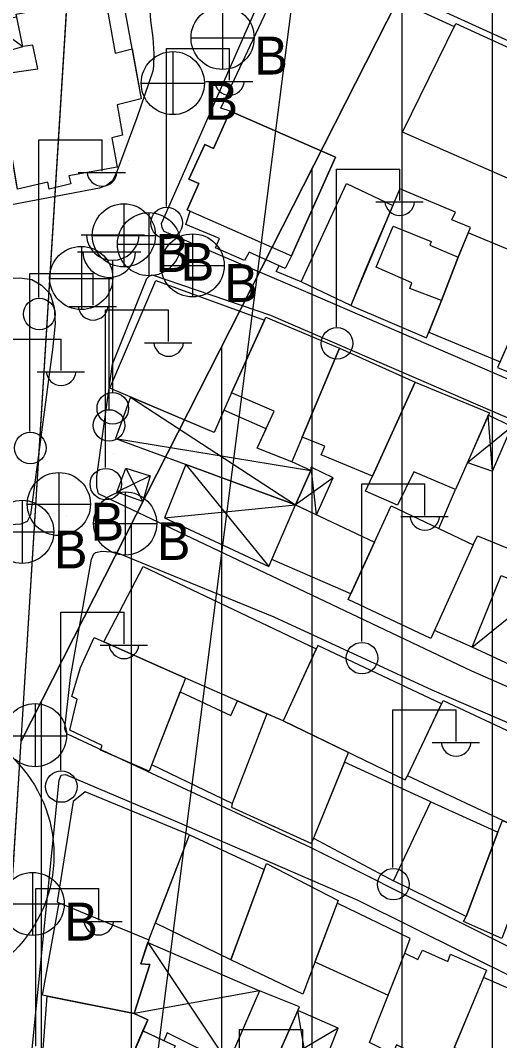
# Model space of a CAD drawing. Extents: x 417997 to 421451, y 4451742 to 4455216.
# Drawn here: x 420475.4 to 420528.5, y 4453587.9 to 4453701.1 of the extents above; entities that cross this region are included whole.
import ezdxf

# ---------------------------------------------------------------- set-up
doc = ezdxf.new("R2010")
doc.units = 0
for name, color, linetype in [('ADA', 7, 'Continuous'), ('ADAKENARI', 7, 'Continuous'), ('B_Mesken', 7, 'Continuous'), ('B_Sundurma', 7, 'Continuous'), ('B_Teras', 7, 'Continuous'), ('Default', 7, 'Continuous'), ('KD_DAIRE', 7, 'Continuous'), ('PL_AYA_PARK_DINLENME', 7, 'Continuous'), ('PL_KON_MEV_350', 7, 'Continuous'), ('S_Cad_Sok_Lambasi', 7, 'Continuous'), ('S_Elektrik_Diregi', 7, 'Continuous'), ('S_Rogar_Kapagi', 7, 'Continuous'), ('S_Rogar_Kapagi_Buski', 7, 'Continuous'), ('Sinir_Duvar_tek_tarafa_ait', 7, 'Continuous'), ('SN_KENTSEL_DONUSUM', 7, 'Continuous'), ('TR_ORTAYOGUNKONUT', 7, 'Continuous'), ('TR_PARKALANI', 7, 'Continuous'), ('Yol_Sose', 7, 'Continuous')]:
    doc.layers.add(name, color=color, linetype=linetype)

# ---------------------------------------------------------------- blocks, each defined once
blk = doc.blocks.new('POINT_DISPLAY')
at = {"layer": 'Default'}
blk.add_line((0, 0), (0, 0), dxfattribs=at)

msp = doc.modelspace()

# ---------------------------------------------------------------- linework, layer by layer
at = {"layer": 'ADA'}
msp.add_line((420475.5, 4453621.14), (420533.43, 4453735.19), dxfattribs=at)
msp.add_line((420475.5, 4453621.14), (420533.43, 4453735.19), dxfattribs=at)
at = {"layer": 'ADAKENARI'}
for p, q in [((420475.5, 4453621.14), (420484.14, 4453759.86)), ((420475.5, 4453621.14), (420484.14, 4453759.86)), ((420467.76, 4453496.78), (420475.5, 4453621.14)), ((420467.76, 4453496.78), (420475.5, 4453621.14))]:
    msp.add_line(p, q, dxfattribs=at)
at = {"layer": 'B_Mesken'}
for points in [[(420486.68, 4453704), (420488.81, 4453692.39), (420486.14, 4453691.72), (420486.75, 4453688.33), (420485.56, 4453688.06), (420486.17, 4453684.81), (420480.8, 4453683.84), (420481.01, 4453682.95), (420478.61, 4453682.35), (420478.46, 4453683.12), (420475.1, 4453682.35), (420472.95, 4453695.06), (420476.33, 4453695.55), (420477.35, 4453695.69), (420476.82, 4453698.32), (420475.69, 4453698.17), (420474.96, 4453701.75), (420480.59, 4453702.83)], [(420532.78, 4453684.33), (420531.88, 4453682.49), (420517.79, 4453688.69), (420523.68, 4453700.74), (420537.52, 4453694.41), (420537.09, 4453693.61)], [(420505.47, 4453674.95), (420504.77, 4453673.57), (420500.78, 4453675.38), (420500.28, 4453674.43), (420497.06, 4453675.85), (420497.51, 4453676.87), (420493.76, 4453678.45), (420494.25, 4453679.92), (420493.93, 4453680.07), (420495.19, 4453682.97), (420494.1, 4453683.45), (420495.89, 4453687.31), (420496.84, 4453686.88), (420498.69, 4453691.01), (420510.37, 4453685.92)], [(420506.55, 4453672.06), (420511.59, 4453682.99), (420516.7, 4453680.54), (420512.07, 4453669.44)], [(420523.95, 4453674.8), (420525.31, 4453678.1), (420523.24, 4453678.97), (420523.65, 4453679.81), (420517.49, 4453682.39), (420513.66, 4453673.38), (420512.07, 4453669.44), (420520.45, 4453665.87), (420522.12, 4453670.01)], [(420520.71, 4453666.5), (420528.6, 4453663.2), (420529.91, 4453666.13), (420530.25, 4453665.91), (420533.43, 4453674.05), (420525.07, 4453677.53), (420523.95, 4453674.8), (420522.12, 4453670.01)], [(420530.25, 4453665.91), (420529.91, 4453666.13), (420528.33, 4453662.59), (420536.74, 4453659.18), (420537.7, 4453661.71), (420541.99, 4453672.04), (420538.87, 4453673.4), (420538.61, 4453672.65), (420533.74, 4453674.84), (420530.25, 4453665.91)], [(420498.82, 4453659.75), (420496.91, 4453655.37), (420485.33, 4453660.28), (420490.43, 4453672.21), (420502.49, 4453667.84)], [(420502.64, 4453668.17), (420510.8, 4453664.71), (420505.51, 4453652.13), (420501.69, 4453653.62), (420503.55, 4453657.74), (420498.82, 4453659.75)], [(420510.8, 4453664.71), (420519.19, 4453660.94), (420514.47, 4453650.54), (420508.76, 4453652.9), (420509.18, 4453653.84), (420506.66, 4453654.85)], [(420519.19, 4453660.94), (420527.43, 4453657.56), (420523.65, 4453649.04), (420519.06, 4453651.01), (420517.23, 4453647.32), (420513.67, 4453648.85), (420514.47, 4453650.54)], [(420505.94, 4453647.33), (420514.7, 4453643.22), (420512.06, 4453637.48), (420503.29, 4453641.29)], [(420516.54, 4453647.22), (420525.62, 4453642.9), (420520.92, 4453632.51), (420511.77, 4453636.84)], [(420484.69, 4453632.16), (420489.03, 4453640.5), (420508.23, 4453631.36), (420504.55, 4453623.38), (420493.73, 4453628.12)], [(420493.73, 4453628.12), (420489.71, 4453617.8), (420484.29, 4453620.15), (420484.49, 4453620.66), (420480.91, 4453622.37), (420481.72, 4453625.79), (420481.13, 4453626.07), (420482.09, 4453629.31), (420483.61, 4453632.64)], [(420522.11, 4453625.26), (420508.41, 4453631.74), (420504.55, 4453623.38), (420518.07, 4453616.84), (420518.36, 4453617.35)], [(420493.13, 4453626.6), (420498.75, 4453623.98), (420499.48, 4453625.6), (420502.75, 4453624.17), (420498.9, 4453614.21), (420489.98, 4453618.49)], [(420533.96, 4453620.19), (420530.18, 4453611.75), (420518.33, 4453617.27), (420522.3, 4453625.65)], [(420498.9, 4453614.21), (420498.83, 4453613.83), (420507.68, 4453609.77), (420511.79, 4453619.88), (420504.55, 4453623.38), (420502.75, 4453624.17)], [(420507.92, 4453610.36), (420516.77, 4453605.66), (420520.94, 4453614.42), (420511.36, 4453618.81)], [(420481.27, 4453614.45), (420479.52, 4453603.33), (420479.74, 4453603.22), (420489.67, 4453599.1), (420494.17, 4453610.76), (420482.6, 4453615.5)], [(420520.94, 4453614.42), (420528.36, 4453611.05), (420524.84, 4453601.67), (420516.77, 4453605.66)], [(420528.36, 4453611.05), (420528.88, 4453612.35), (420530.18, 4453611.75), (420533.09, 4453610.4), (420532.59, 4453609.35), (420529.01, 4453599.82), (420528.79, 4453599.26), (420524.54, 4453601.15), (420524.84, 4453601.67)], [(420498.76, 4453596.87), (420490.39, 4453600.96), (420494.17, 4453610.76), (420502.44, 4453606.89)], [(420502.7, 4453607.58), (420510.64, 4453603.47), (420506.74, 4453593.08), (420498.76, 4453596.87)], [(420479.74, 4453603.22), (420489.67, 4453599.1), (420488.77, 4453596.44), (420489.77, 4453596.35), (420488.03, 4453590.91), (420477.86, 4453592.96)], [(420508.08, 4453596.66), (420516.21, 4453592.97), (420518.06, 4453597.63), (420518.62, 4453599.23), (420510.53, 4453603.18)], [(420518.06, 4453597.63), (420519.47, 4453596.93), (420520, 4453597.97), (420522.8, 4453596.71), (420523.09, 4453597.51), (420527.09, 4453595.72), (420522.51, 4453584.73), (420517.12, 4453587.44), (420516.68, 4453586.41), (420514.13, 4453587.73)], [(420523.53, 4453587.17), (420531.65, 4453583.6), (420534.33, 4453590.2), (420534.82, 4453591.41), (420526.76, 4453594.91)], [(420488.03, 4453590.91), (420489.54, 4453590.23), (420485.81, 4453581.56), (420477.79, 4453585.04), (420478.41, 4453592.85)], [(420503.43, 4453585.05), (420506.38, 4453591.65), (420501.94, 4453593.43), (420497.81, 4453583.92), (420494.71, 4453576.49), (420499.1, 4453574.22), (420500.82, 4453578.1), (420500.59, 4453578.22), (420502.26, 4453581.81), (420501.96, 4453581.9)], [(420489.01, 4453588.99), (420492.57, 4453587.34), (420491.35, 4453584.42), (420496.82, 4453581.55), (420494.87, 4453576.88), (420485.65, 4453581.3), (420485.81, 4453581.56)]]:
    msp.add_lwpolyline(points, close=True, dxfattribs=at)
at = {"layer": 'B_Sundurma'}
for p, q in [((420471.98, 4453700.91), (420475.69, 4453698.17)), ((420487.65, 4453659.3), (420505.94, 4453647.33)), ((420527.78, 4453651.09), (420527.3, 4453657.28)), ((420524.98, 4453652.05), (420529.92, 4453656.04)), ((420485.98, 4453654.71), (420507.61, 4453651.14)), ((420493.77, 4453651.83), (420502.95, 4453640.52)), ((420508.24, 4453646.25), (420507.67, 4453651.51)), ((420489.82, 4453650.57), (420486.13, 4453648.76)), ((420487.13, 4453651.4), (420489, 4453647.73)), ((420510.1, 4453650.33), (420505.94, 4453647.33)), ((420491.4, 4453645.89), (420505.94, 4453647.33)), ((420525.5, 4453631.56), (420533.13, 4453637.73)), ((420489.56, 4453598.79), (420498.45, 4453585.41)), ((420501.94, 4453593.43), (420488.03, 4453590.91)), ((420507.75, 4453581.93), (420506.2, 4453591.26)), ((420510.66, 4453589.32), (420503.43, 4453585.05))]:
    msp.add_line(p, q, dxfattribs=at)
for points in [[(420475.02, 4453701.45), (420471.98, 4453700.91), (420472.64, 4453697.28), (420475.69, 4453698.17)], [(420487.65, 4453659.3), (420485.98, 4453654.71), (420505.94, 4453647.33), (420507.61, 4453651.14), (420505.51, 4453652.13), (420501.69, 4453653.62), (420502.67, 4453655.78), (420497.99, 4453657.85), (420496.91, 4453655.37)], [(420524.98, 4453652.05), (420527.78, 4453651.09), (420529.92, 4453656.04), (420527.3, 4453657.28)], [(420493.77, 4453651.83), (420491.4, 4453645.89), (420502.95, 4453640.52), (420505.94, 4453647.33)], [(420508.24, 4453646.25), (420510.1, 4453650.33), (420507.67, 4453651.51), (420507.61, 4453651.14), (420505.94, 4453647.33)], [(420487.13, 4453651.4), (420489.82, 4453650.57), (420489, 4453647.73), (420486.13, 4453648.76)], [(420525.5, 4453631.56), (420528.73, 4453639.52), (420533.13, 4453637.73), (420529.79, 4453629.56)], [(420489.56, 4453598.79), (420501.94, 4453593.43), (420498.45, 4453585.41), (420491.68, 4453588.77), (420491.34, 4453587.91), (420489.01, 4453588.99), (420489.54, 4453590.23), (420488.03, 4453590.91), (420489.77, 4453596.35), (420488.77, 4453596.44)], [(420507.75, 4453581.93), (420510.66, 4453589.32), (420506.2, 4453591.26), (420503.43, 4453585.05), (420506.29, 4453583.74), (420505.86, 4453582.71)]]:
    msp.add_lwpolyline(points, close=True, dxfattribs=at)
at = {"layer": 'B_Teras'}
for points in [[(420484.83, 4453703.65), (420485.95, 4453697.43), (420487.8, 4453697.93), (420488.81, 4453692.39), (420486.14, 4453691.72), (420486.75, 4453688.33), (420485.56, 4453688.06), (420486.17, 4453684.81), (420480.8, 4453683.84), (420481.01, 4453682.95), (420478.61, 4453682.35), (420478.46, 4453683.12), (420475.1, 4453682.35), (420474.93, 4453683.36), (420472.95, 4453695.06), (420477.35, 4453695.69), (420476.82, 4453698.32), (420475.69, 4453698.17), (420475.02, 4453701.45), (420474.96, 4453701.75), (420480.59, 4453702.83)], [(420510.37, 4453685.92), (420498.69, 4453691.01), (420496.84, 4453686.88), (420495.89, 4453687.31), (420494.1, 4453683.45), (420495.19, 4453682.97), (420493.93, 4453680.07), (420505.47, 4453674.95)], [(420516.75, 4453678.24), (420520.98, 4453676.54), (420520.83, 4453676.14), (420523.95, 4453674.8), (420522.12, 4453670.01), (420518.6, 4453671.33), (420518.83, 4453671.95), (420514.87, 4453673.72)]]:
    msp.add_lwpolyline(points, close=True, dxfattribs=at)
at = {"layer": 'KD_DAIRE'}
msp.add_circle((420464.15, 4453608.5), 15, dxfattribs=at)
msp.add_circle((420464.15, 4453608.5), 15, dxfattribs=at)
at = {"layer": 'PL_AYA_PARK_DINLENME'}
msp.add_lwpolyline([(420672.26, 4453752.98), (420673.7, 4453751.17), (420675.18, 4453749.38), (420676.72, 4453747.64), (420678.29, 4453745.94), (420679.91, 4453744.28), (420681.56, 4453742.66), (420683.26, 4453741.08), (420685, 4453739.54), (420706.63, 4453720.9), (420671.71, 4453678.09), (420558.1, 4453764.74), (420533.43, 4453735.19), (420475.5, 4453621.14), (420484.14, 4453759.86), (420494.6, 4453771.64), (420602.26, 4453791.42), (420578.76, 4453761.01), (420643.6, 4453713.95)], close=True, dxfattribs=at)
msp.add_lwpolyline([(420672.26, 4453752.98), (420673.7, 4453751.17), (420675.18, 4453749.38), (420676.72, 4453747.64), (420678.29, 4453745.94), (420679.91, 4453744.28), (420681.56, 4453742.66), (420683.26, 4453741.08), (420685, 4453739.54), (420706.63, 4453720.9), (420671.71, 4453678.09), (420558.1, 4453764.74), (420533.43, 4453735.19), (420475.5, 4453621.14), (420484.14, 4453759.86), (420494.6, 4453771.64), (420602.26, 4453791.42), (420578.76, 4453761.01), (420643.6, 4453713.95)], close=True, dxfattribs=at)
at = {"layer": 'PL_KON_MEV_350'}
msp.add_lwpolyline([(420634.67, 4453409.25), (420476.21, 4453482.6), (420467.76, 4453496.78), (420475.5, 4453621.14), (420533.43, 4453735.19), (420558.1, 4453764.74), (420671.71, 4453678.09)], dxfattribs=at)
at = {"layer": 'S_Cad_Sok_Lambasi'}
for p, q in [((420482.17, 4453677.29), (420489.17, 4453677.29)), ((420481.76, 4453675.4), (420488.76, 4453675.4)), ((420485.67, 4453659.79), (420485.67, 4453674.47)), ((420485.26, 4453657.9), (420485.26, 4453672.57))]:
    msp.add_line(p, q, dxfattribs=at)
for centre in [(420485.67, 4453658.04), (420485.26, 4453656.15)]:
    msp.add_circle(centre, 1.75, dxfattribs=at)
for centre in [(420485.67, 4453677.4), (420485.26, 4453675.5)]:
    msp.add_arc(centre, 2.93, 183.298, 356.9072, dxfattribs=at)
at = {"layer": 'S_Elektrik_Diregi'}
for p, q in [((420491.61, 4453680.44), (420491.61, 4453697.94)), ((420491.61, 4453697.94), (420498.61, 4453697.94)), ((420498.61, 4453694.44), (420498.61, 4453697.94)), ((420495.95, 4453694.3), (420501.2, 4453694.3)), ((420477.48, 4453670.34), (420477.48, 4453687.84)), ((420477.48, 4453687.84), (420484.48, 4453687.84)), ((420484.48, 4453684.34), (420484.48, 4453687.84)), ((420510.48, 4453667.09), (420510.48, 4453684.59)), ((420510.48, 4453684.59), (420517.48, 4453684.59)), ((420517.48, 4453681.09), (420517.48, 4453684.59)), ((420481.82, 4453684.2), (420487.07, 4453684.2)), ((420514.82, 4453680.95), (420520.07, 4453680.95)), ((420476.48, 4453655.49), (420476.48, 4453672.99)), ((420476.48, 4453672.99), (420483.48, 4453672.99)), ((420483.48, 4453669.49), (420483.48, 4453672.99)), ((420480.82, 4453669.35), (420486.07, 4453669.35)), ((420484.86, 4453651.47), (420484.86, 4453668.97)), ((420484.86, 4453668.97), (420491.86, 4453668.97)), ((420491.86, 4453665.47), (420491.86, 4453668.97)), ((420472.94, 4453665.73), (420479.94, 4453665.73)), ((420479.94, 4453662.23), (420479.94, 4453665.73)), ((420489.2, 4453665.33), (420494.45, 4453665.33)), ((420477.28, 4453662.09), (420482.53, 4453662.09)), ((420513.27, 4453632.18), (420513.27, 4453649.68)), ((420513.27, 4453649.68), (420520.27, 4453649.68)), ((420520.27, 4453646.18), (420520.27, 4453649.68)), ((420517.61, 4453646.04), (420522.86, 4453646.04)), ((420479.92, 4453617.93), (420479.92, 4453635.43)), ((420479.92, 4453635.43), (420486.92, 4453635.43)), ((420486.92, 4453631.93), (420486.92, 4453635.43)), ((420484.26, 4453631.79), (420489.51, 4453631.79)), ((420516.73, 4453607.11), (420516.73, 4453624.61)), ((420516.73, 4453624.61), (420523.73, 4453624.61)), ((420523.73, 4453621.11), (420523.73, 4453624.61)), ((420521.07, 4453620.97), (420526.32, 4453620.97)), ((420477.12, 4453587.29), (420477.12, 4453604.79)), ((420477.12, 4453604.79), (420484.12, 4453604.79)), ((420484.12, 4453601.29), (420484.12, 4453604.79)), ((420481.46, 4453601.15), (420486.71, 4453601.15)), ((420499.73, 4453571.67), (420499.73, 4453589.17)), ((420499.73, 4453589.17), (420506.73, 4453589.17)), ((420506.73, 4453585.67), (420506.73, 4453589.17))]:
    msp.add_line(p, q, dxfattribs=at)
for centre in [(420491.64, 4453678.6), (420477.52, 4453668.5), (420510.52, 4453665.25), (420476.52, 4453653.65), (420484.9, 4453649.64), (420513.3, 4453630.34), (420479.96, 4453616.1), (420516.77, 4453605.27)]:
    msp.add_circle(centre, 1.75, dxfattribs=at)
for centre in [(420498.61, 4453694.45), (420484.48, 4453684.35), (420517.48, 4453681.1), (420483.49, 4453669.5), (420491.86, 4453665.48), (420479.94, 4453662.24), (420520.27, 4453646.19), (420486.92, 4453631.95), (420523.73, 4453621.12), (420484.12, 4453601.3)]:
    msp.add_arc(centre, 1.66, 184.8384, 355.1464, dxfattribs=at)
at = {"layer": 'S_Rogar_Kapagi'}
for p, q in [((420482.23, 4453668.98), (420482.23, 4453675.98)), ((420478.66, 4453672.45), (420485.66, 4453672.45)), ((420477.1, 4453618.27), (420477.1, 4453625.27)), ((420473.53, 4453621.74), (420480.53, 4453621.74))]:
    msp.add_line(p, q, dxfattribs=at)
for centre in [(420482.17, 4453672.51), (420477.05, 4453621.8)]:
    msp.add_circle(centre, 3.5, dxfattribs=at)
at = {"layer": 'S_Rogar_Kapagi_Buski'}
for p, q in [((420497.84, 4453702.63), (420497.84, 4453695.63)), ((420494.34, 4453699.13), (420501.34, 4453699.13)), ((420492.32, 4453697.62), (420492.32, 4453690.62)), ((420488.82, 4453694.12), (420495.82, 4453694.12)), ((420486.9, 4453680.73), (420486.9, 4453673.73)), ((420489.68, 4453679.75), (420489.68, 4453672.75)), ((420483.4, 4453677.23), (420490.4, 4453677.23)), ((420494.52, 4453677.4), (420494.52, 4453670.4)), ((420486.18, 4453676.25), (420493.18, 4453676.25)), ((420491.02, 4453673.9), (420498.02, 4453673.9)), ((420479.69, 4453650.93), (420479.69, 4453643.93)), ((420487.04, 4453648.78), (420487.04, 4453641.78)), ((420475.63, 4453647.85), (420475.63, 4453640.85)), ((420476.19, 4453647.43), (420483.19, 4453647.43)), ((420483.54, 4453645.28), (420490.54, 4453645.28)), ((420472.13, 4453644.35), (420479.13, 4453644.35)), ((420476.78, 4453606.58), (420476.78, 4453599.58)), ((420473.28, 4453603.08), (420480.28, 4453603.08))]:
    msp.add_line(p, q, dxfattribs=at)
for centre in [(420497.84, 4453699.13), (420492.32, 4453694.12), (420486.9, 4453677.23), (420489.68, 4453676.25), (420494.52, 4453673.9), (420479.69, 4453647.43), (420487.04, 4453645.28), (420475.63, 4453644.35), (420476.78, 4453603.08)]:
    msp.add_circle(centre, 3.5, dxfattribs=at)
at = {"layer": 'Sinir_Duvar_tek_tarafa_ait'}
for points in [[(420498.69, 4453691.01), (420497.66, 4453691.35), (420505.73, 4453708.57), (420523.52, 4453700.41)], [(420506.55, 4453672.06), (420503.77, 4453673.24), (420504.12, 4453673.87)], [(420521.81, 4453644.71), (420523.65, 4453649.04)], [(420525.62, 4453642.9), (420526.11, 4453643.9), (420530.97, 4453641.91)], [(420525.5, 4453631.56), (420521.32, 4453633.39)]]:
    msp.add_lwpolyline(points, dxfattribs=at)
at = {"layer": 'SN_KENTSEL_DONUSUM'}
msp.add_line((420512.23, 4453755.53), (420460.59, 4453351.67), dxfattribs=at)
msp.add_line((420512.23, 4453755.53), (420460.59, 4453351.67), dxfattribs=at)
at = {"layer": 'TR_ORTAYOGUNKONUT'}
for p, q in [((420527.76, 4453458.73), (420527.76, 4453724.03)), ((420527.76, 4453458.73), (420527.76, 4453724.03)), ((420517.76, 4453463.36), (420517.76, 4453704.34)), ((420517.76, 4453463.36), (420517.76, 4453704.34)), ((420507.76, 4453467.99), (420507.76, 4453684.65)), ((420507.76, 4453467.99), (420507.76, 4453684.65)), ((420497.76, 4453472.62), (420497.76, 4453664.96)), ((420497.76, 4453472.62), (420497.76, 4453664.96)), ((420487.76, 4453477.25), (420487.76, 4453645.27)), ((420487.76, 4453477.25), (420487.76, 4453645.27)), ((420477.76, 4453481.88), (420477.76, 4453625.58)), ((420477.76, 4453481.88), (420477.76, 4453625.58))]:
    msp.add_line(p, q, dxfattribs=at)
at = {"layer": 'Yol_Sose'}
for points in [[(420473.13, 4453714.81), (420486.06, 4453717.21), (420486.88, 4453717.25), (420487.61, 4453717.02), (420487.97, 4453716.52), (420488.45, 4453715.7), (420488.64, 4453714.85), (420489.09, 4453711.03), (420489.51, 4453705.78), (420489.86, 4453701.08), (420490.11, 4453699.13), (420490.21, 4453697.38), (420490.17, 4453695.98), (420490.12, 4453695.43), (420488.35, 4453690.26), (420486.06, 4453684.08), (420485.61, 4453683.23), (420484.96, 4453682.78), (420484.19, 4453682.48), (420473.68, 4453680.48)], [(420507.06, 4453670.96), (420491.35, 4453677.66), (420491.16, 4453678.05), (420491.08, 4453678.56), (420501.69, 4453702.65), (420505.09, 4453709.08), (420505.45, 4453709.38), (420506.21, 4453709.44), (420538.13, 4453694.9), (420558.98, 4453685.67), (420576.46, 4453676.7), (420588.38, 4453670.23), (420596.54, 4453661.66), (420596.87, 4453661.01), (420597.04, 4453660.15), (420597.03, 4453659.23), (420596.5, 4453657.65), (420592.74, 4453647.92), (420588.61, 4453638.39), (420588.12, 4453638.11), (420587.69, 4453638.02), (420586.89, 4453638.07), (420568.53, 4453645.76)], [(420429.96, 4453658.31), (420428.84, 4453668.95), (420428.96, 4453669.73), (420429.43, 4453670.18), (420475.38, 4453672.54), (420476.68, 4453672.34), (420477.77, 4453671.7), (420478.71, 4453670.73), (420479.17, 4453669.23), (420479.27, 4453667.44), (420479, 4453664.56), (420476.56, 4453646.23), (420476.16, 4453645.51), (420475.49, 4453645.19), (420449.23, 4453643.56), (420432.72, 4453642.55), (420432.18, 4453642.66), (420431.83, 4453642.97), (420431.67, 4453643.56), (420430.85, 4453650.47)], [(420561.55, 4453613.08), (420525.48, 4453628.91), (420484.1, 4453648.55), (420483.9, 4453649.35), (420483.9, 4453650.48), (420485.65, 4453662.96), (420489.45, 4453672.45), (420489.71, 4453672.72), (420490.05, 4453672.85), (420503.14, 4453668.37), (420532.71, 4453655.6)], [(420568.53, 4453645.76), (420535.63, 4453658.62), (420507.06, 4453670.96)], [(420480.97, 4453628.2), (420483.3, 4453641.33), (420483.56, 4453641.91), (420483.77, 4453642.04), (420484.45, 4453642.2), (420486.01, 4453642.11), (420490.79, 4453640.13), (420503.51, 4453634.92)], [(420503.51, 4453634.92), (420521.05, 4453626.83), (420546.65, 4453615.79), (420575.51, 4453603.33), (420576.08, 4453602.9), (420575.34, 4453600.82), (420568.08, 4453581.43), (420567.9, 4453581.22), (420567.44, 4453581.09), (420552.95, 4453586.98), (420539.58, 4453593.3), (420507.58, 4453609.34), (420480.64, 4453621.9), (420480.53, 4453622.01), (420480.41, 4453622.24), (420480.34, 4453622.57)], [(420480.34, 4453622.57), (420480.97, 4453628.2)], [(420494.71, 4453576.03), (420477.29, 4453584.29), (420476.77, 4453584.84), (420476.59, 4453585.54), (420479.74, 4453616.81), (420479.96, 4453617.37), (420480.41, 4453617.44), (420493.08, 4453612.06), (420512.83, 4453603.49), (420565.8, 4453577.16), (420566.1, 4453576.81), (420566.2, 4453576.32), (420553.99, 4453547.65), (420553.61, 4453547.37), (420553.11, 4453547.32), (420552.45, 4453547.46), (420539.3, 4453553.52)]]:
    msp.add_lwpolyline(points, dxfattribs=at)

# ---------------------------------------------------------------- block references
at = {"layer": 'TR_PARKALANI', "xscale": 0.1, "yscale": 0.10000000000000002}
for p in [(420502.74, 4453697.02), (420502.74, 4453697.02), (420487.97, 4453694.41), (420487.97, 4453694.41), (420509.4, 4453688.04), (420509.4, 4453688.04), (420487.45, 4453685.53), (420487.45, 4453685.53), (420494.63, 4453685.43), (420494.63, 4453685.43), (420479.86, 4453682.83), (420479.86, 4453682.83), (420502.22, 4453682.92), (420502.22, 4453682.92), (420506.09, 4453683.17), (420506.09, 4453683.17), (420501.29, 4453676.45), (420501.29, 4453676.45), (420486.52, 4453673.85), (420486.52, 4453673.85), (420494.6, 4453673.53), (420494.6, 4453673.53), (420484.84, 4453670.76), (420484.84, 4453670.76), (420493.18, 4453664.87), (420493.18, 4453664.87), (420478.4, 4453662.26), (420478.4, 4453662.26), (420485.06, 4453653.28), (420485.06, 4453653.28), (420485.7, 4453653.01), (420485.7, 4453653.01), (420480.5, 4453646.14), (420480.5, 4453646.14), (420476.95, 4453641.7), (420476.95, 4453641.7), (420477.03, 4453626.44), (420477.03, 4453626.44)]:
    msp.add_blockref('POINT_DISPLAY', p, dxfattribs=at)

# ---------------------------------------------------------------- texts
at = {"layer": 'S_Rogar_Kapagi_Buski'}
for p in [(420501.34, 4453695.07), (420495.82, 4453690.06), (420490.4, 4453673.17), (420493.18, 4453672.19), (420498.02, 4453669.84), (420483.19, 4453643.37), (420490.54, 4453641.22), (420479.13, 4453640.29), (420480.28, 4453599.02)]:
    msp.add_text('B', height=4.2, dxfattribs=at).set_placement(p)

doc.saveas('drawing.dxf')
